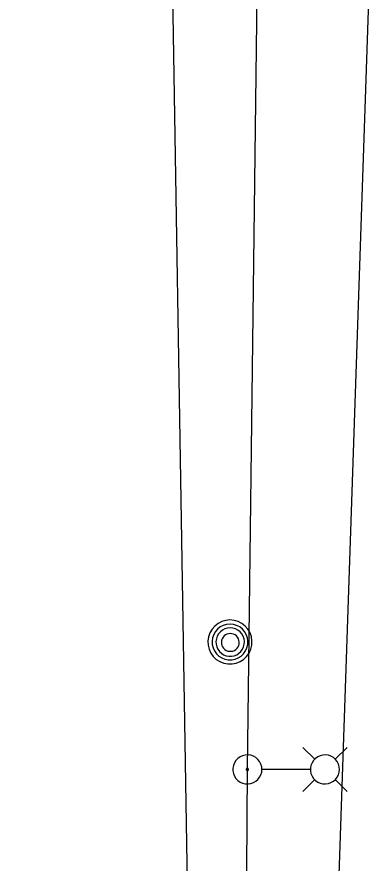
# Model space of a CAD drawing. Extents: x 600849 to 606371, y 330010 to 403088.
# Drawn here: x 604965.8 to 605018.8, y 332769.8 to 332896.4 of the extents above; entities that cross this region are included whole.
import ezdxf

# ---------------------------------------------------------------- set-up
doc = ezdxf.new("R2010")
doc.units = 0
for name, color, linetype in [('E_LTG', 7, 'Continuous'), ('E_LTG_CID', 7, 'Continuous'), ('E_SIG_Conduit', 7, 'Continuous'), ('E_UTL_MH', 7, 'Continuous'), ('E_UTL_SAN_UG_MMSD', 7, 'Continuous')]:
    doc.layers.add(name, color=color, linetype=linetype)

msp = doc.modelspace()

# ---------------------------------------------------------------- linework, layer by layer
at = {"layer": 'E_LTG'}
for points in [[(605010.37, 332785.33), (605008.6, 332787.11)], [(605013.42, 332785.33), (605015.2, 332787.11)], [(605002.47, 332783.81), (605002.43, 332784.22), (605002.31, 332784.61), (605002.12, 332784.98), (605001.87, 332785.31), (605001.55, 332785.58), (605001.2, 332785.78), (605000.8, 332785.92), (605000.4, 332785.98), (604999.98, 332785.96), (604999.58, 332785.86), (604999.2, 332785.69), (604998.87, 332785.45), (604998.58, 332785.15), (604998.36, 332784.8), (604998.2, 332784.42), (604998.13, 332784.01), (604998.13, 332783.6), (604998.2, 332783.19), (604998.36, 332782.81), (604998.58, 332782.46), (604998.87, 332782.16), (604999.2, 332781.92), (604999.58, 332781.75), (604999.98, 332781.65), (605000.4, 332781.63), (605000.8, 332781.69), (605001.2, 332781.83), (605001.55, 332782.03), (605001.87, 332782.3), (605002.12, 332782.63), (605002.31, 332783), (605002.43, 332783.39), (605002.47, 332783.81)], [(605014.07, 332783.81), (605014.03, 332784.22), (605013.92, 332784.61), (605013.73, 332784.98), (605013.47, 332785.31), (605013.16, 332785.58), (605012.8, 332785.78), (605012.41, 332785.92), (605012, 332785.98), (605011.59, 332785.96), (605011.18, 332785.86), (605010.81, 332785.69), (605010.47, 332785.45), (605010.19, 332785.15), (605009.96, 332784.8), (605009.81, 332784.42), (605009.73, 332784.01), (605009.73, 332783.6), (605009.81, 332783.19), (605009.96, 332782.81), (605010.19, 332782.46), (605010.47, 332782.16), (605010.81, 332781.92), (605011.18, 332781.75), (605011.59, 332781.65), (605012, 332781.63), (605012.41, 332781.69), (605012.8, 332781.83), (605013.16, 332782.03), (605013.47, 332782.3), (605013.73, 332782.63), (605013.92, 332783), (605014.03, 332783.39), (605014.07, 332783.81)], [(605000.46, 332783.81), (605000.46, 332783.84), (605000.45, 332783.87), (605000.43, 332783.9), (605000.41, 332783.92), (605000.39, 332783.94), (605000.36, 332783.96), (605000.33, 332783.97), (605000.3, 332783.97), (605000.27, 332783.97), (605000.24, 332783.96), (605000.21, 332783.95), (605000.18, 332783.93), (605000.16, 332783.91), (605000.14, 332783.88), (605000.13, 332783.85), (605000.13, 332783.82), (605000.13, 332783.79), (605000.13, 332783.76), (605000.14, 332783.73), (605000.16, 332783.7), (605000.18, 332783.68), (605000.21, 332783.66), (605000.24, 332783.65), (605000.27, 332783.64), (605000.3, 332783.64), (605000.33, 332783.64), (605000.36, 332783.65), (605000.39, 332783.67), (605000.41, 332783.69), (605000.43, 332783.72), (605000.45, 332783.74), (605000.46, 332783.77), (605000.46, 332783.81)], [(605009.68, 332783.81), (605002.5, 332783.81)], [(605010.37, 332782.28), (605008.6, 332780.51)], [(605013.42, 332782.28), (605015.2, 332780.51)]]:
    msp.add_lwpolyline(points, dxfattribs=at)
at = {"layer": 'E_LTG_CID'}
msp.add_lwpolyline([(604931.85, 331581.07), (604937.27, 331603.67), (604947.8, 331650.94), (604952, 331678.28), (604955.83, 331701.76), (604989.48, 331966.47), (604996.27, 332242.26), (604998.49, 332512.59), (605000.29, 332783.81), (605002.15, 332931.75), (605000.64, 332964.83), (605000.69, 332966.2), (605002.17, 333011.44), (605003.78, 333073.37), (605005.15, 333128.46), (605004.43, 333142.5)], dxfattribs=at)
at = {"layer": 'E_SIG_Conduit'}
msp.add_lwpolyline([(605013.44, 332750.37), (605018.8, 332909.2), (605014.77, 333003.78)], dxfattribs=at)
at = {"layer": 'E_UTL_MH'}
for points in [[(604997.68, 332806.18), (604997.06, 332806.12), (604996.46, 332805.94), (604995.9, 332805.65), (604995.41, 332805.27), (604995, 332804.79), (604994.68, 332804.25), (604994.48, 332803.66), (604994.39, 332803.03), (604994.42, 332802.41), (604994.57, 332801.8), (604994.83, 332801.23), (604995.19, 332800.72), (604995.64, 332800.28), (604996.17, 332799.94), (604996.75, 332799.71), (604997.37, 332799.59), (604998, 332799.59), (604998.61, 332799.71), (604999.2, 332799.94), (604999.72, 332800.28), (605000.18, 332800.72), (605000.54, 332801.23), (605000.8, 332801.8), (605000.95, 332802.41), (605000.98, 332803.03), (605000.89, 332803.66), (605000.69, 332804.25), (605000.37, 332804.79), (604999.96, 332805.27), (604999.47, 332805.65), (604998.91, 332805.94), (604998.31, 332806.12), (604997.68, 332806.18)], [(604997.69, 332805.56), (604997.18, 332805.51), (604996.69, 332805.37), (604996.24, 332805.14), (604995.84, 332804.82), (604995.51, 332804.44), (604995.25, 332804), (604995.09, 332803.52), (604995.01, 332803.01), (604995.04, 332802.5), (604995.16, 332802.01), (604995.37, 332801.55), (604995.67, 332801.13), (604996.03, 332800.78), (604996.46, 332800.51), (604996.93, 332800.32), (604997.43, 332800.22), (604997.94, 332800.22), (604998.44, 332800.32), (604998.91, 332800.51), (604999.34, 332800.78), (604999.71, 332801.13), (605000.01, 332801.55), (605000.22, 332802.01), (605000.34, 332802.5), (605000.36, 332803.01), (605000.29, 332803.52), (605000.12, 332804), (604999.87, 332804.44), (604999.54, 332804.82), (604999.14, 332805.14), (604998.68, 332805.37), (604998.19, 332805.51), (604997.69, 332805.56)], [(604997.72, 332805), (604997.31, 332804.96), (604996.93, 332804.85), (604996.57, 332804.66), (604996.25, 332804.41), (604995.98, 332804.1), (604995.78, 332803.75), (604995.65, 332803.37), (604995.59, 332802.97), (604995.61, 332802.57), (604995.7, 332802.17), (604995.87, 332801.8), (604996.11, 332801.48), (604996.4, 332801.2), (604996.74, 332800.98), (604997.12, 332800.83), (604997.51, 332800.75), (604997.92, 332800.75), (604998.32, 332800.83), (604998.69, 332800.98), (604999.03, 332801.2), (604999.33, 332801.48), (604999.56, 332801.8), (604999.73, 332802.17), (604999.82, 332802.57), (604999.84, 332802.97), (604999.79, 332803.37), (604999.65, 332803.75), (604999.45, 332804.1), (604999.19, 332804.41), (604998.87, 332804.66), (604998.51, 332804.85), (604998.12, 332804.96), (604997.72, 332805)], [(604997.73, 332804.14), (604997.48, 332804.12), (604997.24, 332804.05), (604997.01, 332803.93), (604996.81, 332803.78), (604996.65, 332803.58), (604996.52, 332803.36), (604996.44, 332803.13), (604996.4, 332802.87), (604996.41, 332802.62), (604996.47, 332802.38), (604996.58, 332802.15), (604996.73, 332801.94), (604996.91, 332801.76), (604997.12, 332801.63), (604997.36, 332801.53), (604997.61, 332801.49), (604997.86, 332801.49), (604998.11, 332801.53), (604998.34, 332801.63), (604998.56, 332801.76), (604998.74, 332801.94), (604998.89, 332802.15), (604998.99, 332802.38), (604999.05, 332802.62), (604999.06, 332802.87), (604999.03, 332803.13), (604998.94, 332803.36), (604998.82, 332803.58), (604998.65, 332803.78), (604998.45, 332803.93), (604998.23, 332804.05), (604997.98, 332804.12), (604997.73, 332804.14)]]:
    msp.add_lwpolyline(points, dxfattribs=at)
at = {"layer": 'E_UTL_SAN_UG_MMSD'}
msp.add_lwpolyline([(604992.09, 332721.29), (604983.2, 333259.95), (604978.83, 333311.92)], dxfattribs=at)

doc.saveas('drawing.dxf')
